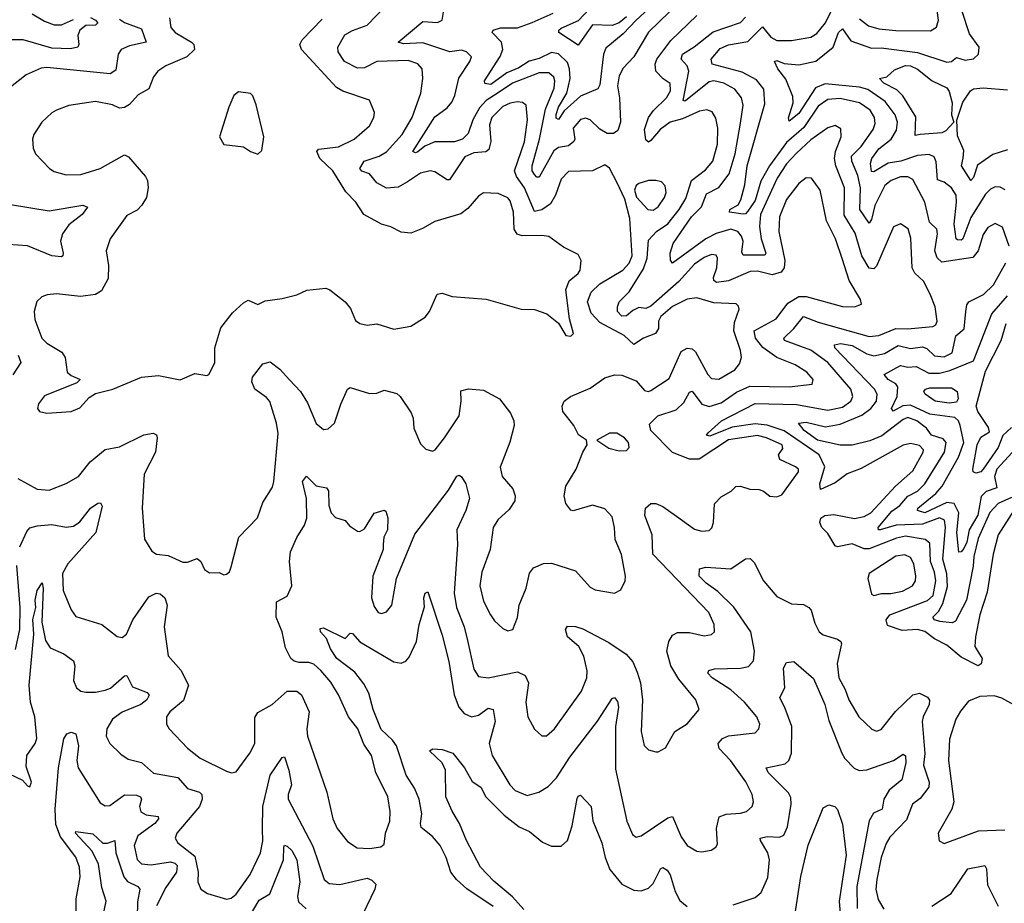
# Model space of a CAD drawing. Extents: x 1268547 to 1425625, y 515768 to 616754.
# Tile 474 of 507: x 1383153 to 1387212, y 595326 to 598968. Entities that reach past the tile are written whole.
import ezdxf

# ---------------------------------------------------------------- set-up
doc = ezdxf.new("R2010")
doc.units = 0

msp = doc.modelspace()

# ---------------------------------------------------------------- linework, layer by layer
at = {"layer": '0CON10XD'}
for points in [[(1385918.5, 599085), (1385745, 598916.1), (1385684.6, 598815), (1385641.5, 598768.5), (1385624.1, 598735.9), (1385617.7, 598695), (1385626.4, 598645), (1385629.7, 598545), (1385618.5, 598511.5), (1385601.2, 598498.8), (1385575, 598498.7), (1385545, 598516.3), (1385505, 598554.3), (1385485, 598561.2), (1385465, 598555.8), (1385435, 598520), (1385441.1, 598475), (1385437.5, 598465), (1385415, 598447.5), (1385375, 598441.3), (1385355, 598426.8), (1385295, 598318.5), (1385285, 598318.2), (1385275, 598329.2), (1385266.2, 598345), (1385266.2, 598365), (1385296.2, 598475), (1385320.8, 598599.2), (1385356.2, 598685), (1385359.8, 598715), (1385355, 598731.1), (1385335, 598748.9), (1385295, 598748.3), (1385185, 598706.6), (1385125, 598665.7), (1385076.7, 598635), (1385048, 598605), (1385020.8, 598555), (1385001.6, 598498.4), (1384979.1, 598475), (1384945, 598464.7), (1384864.7, 598464.7), (1384823, 598447), (1384795, 598423.5), (1384785, 598419.1), (1384774, 598424), (1384865, 598567.7), (1384915.5, 598604.5), (1384935, 598627.5), (1384946.9, 598655), (1384962.8, 598727.2), (1385008.6, 598795), (1385015.3, 598815), (1384995.3, 598835), (1384975, 598841.9), (1384925.7, 598835.7), (1384815, 598872.9), (1384735, 598867.7), (1384713.3, 598875), (1384815, 598960.4), (1384875, 598955.9), (1384894.5, 598965), (1384902.4, 599015)], [(1385655, 598978.9), (1385625, 598954.4), (1385595, 598943.1), (1385515, 598945.8), (1385455, 598863.3), (1385376.2, 598915), (1385375.4, 598925), (1385385, 598932.2), (1385456.2, 598963.8), (1385542.7, 599057.3)], [(1383145, 597076.5), (1383225, 597033.6), (1383275, 597028.9), (1383345, 597056.9), (1383395.8, 597085), (1383444.1, 597145.9), (1383505, 597196.9), (1383565, 597207.3), (1383665, 597256.5), (1383703.8, 597263.8), (1383716.8, 597256.8), (1383720, 597245), (1383712.5, 597185), (1383665.6, 597095), (1383658.1, 596955), (1383667.5, 596827.5), (1383697.7, 596777.7), (1383717.5, 596765), (1383765, 596759.5), (1383825, 596732.5), (1383845, 596732.5), (1383885, 596747.5), (1383899.5, 596735), (1383915, 596702.5), (1383935, 596688), (1383975, 596690), (1383995, 596680), (1384005, 596682.5), (1384017.3, 596692.7), (1384025, 596712.5), (1384055.8, 596835), (1384133.8, 596915), (1384155, 596977.5), (1384195, 597040.8), (1384201.3, 597065), (1384218, 597262), (1384211.6, 597305), (1384184.8, 597394.8), (1384171.1, 597411.1), (1384122.1, 597445), (1384109.3, 597475), (1384112.7, 597495), (1384155, 597548.9), (1384185, 597558.2), (1384225, 597528.1), (1384265, 597483.5), (1384311.2, 597435), (1384339.3, 597389.3), (1384375, 597303.8), (1384405, 597278.8), (1384425, 597282), (1384450.8, 597305), (1384476.4, 597383.6), (1384504.4, 597445.6), (1384515, 597452), (1384595, 597426.9), (1384625, 597428.1), (1384655, 597441.4), (1384707.4, 597427.4), (1384721.9, 597415), (1384767.4, 597347.4), (1384775.6, 597325), (1384777.8, 597285), (1384805, 597220), (1384827.7, 597197.7), (1384855, 597189.2), (1384865.8, 597195), (1384905, 597244.4), (1384964.6, 597335), (1384972.5, 597395), (1384971.3, 597438.7), (1385003.1, 597446.9), (1385065, 597441.5), (1385131.1, 597405), (1385175.9, 597345.9), (1385190.5, 597315), (1385191.5, 597295), (1385173.4, 597226.6), (1385133.6, 597123.6), (1385141.9, 597085), (1385185.6, 597035), (1385195.6, 597005), (1385194.4, 596985), (1385171.1, 596948.9), (1385123.6, 596906.4), (1385104.6, 596875), (1385092.9, 596785), (1385058.8, 596691.2), (1385050.4, 596635), (1385065, 596571.2), (1385094.4, 596515), (1385110.7, 596490.7), (1385145, 596458.8), (1385165, 596448.8), (1385186.2, 596455), (1385205.9, 596504.1), (1385212.5, 596555), (1385241.1, 596625), (1385255, 596686.7), (1385271.2, 596708.8), (1385312.9, 596727.1), (1385345, 596728.6), (1385445, 596695.8), (1385505, 596629.2), (1385525, 596618.1), (1385605, 596604.2), (1385631.7, 596618.3), (1385648.8, 596655), (1385651.2, 596675), (1385633.4, 596763.4), (1385608.5, 596825), (1385605.4, 596875.4), (1385595, 596918.6), (1385565, 596952.2), (1385515, 596967.1), (1385435, 596944), (1385425, 596946.2), (1385405, 596973.3), (1385397.1, 597005), (1385404.4, 597045), (1385447.1, 597115), (1385474, 597186), (1385492.5, 597215), (1385490, 597235), (1385456.7, 597256.7), (1385438.2, 597295), (1385392.4, 597352.4), (1385388.8, 597375), (1385397.3, 597395), (1385424.3, 597415), (1385505, 597449.7), (1385565, 597491.4), (1385605, 597503.9), (1385635, 597502.4), (1385695, 597480), (1385729, 597439), (1385745, 597434.8), (1385755, 597439), (1385831.1, 597488.9), (1385880.3, 597599.7), (1385905, 597614.7), (1385925, 597610.8), (1385938.8, 597598.8), (1385989.6, 597505), (1386005, 597489.1), (1386035, 597486.8), (1386101.2, 597525), (1386120.4, 597549.6), (1386129.3, 597575), (1386124.7, 597605), (1386097, 597685), (1386099.7, 597720.3), (1386118.6, 597775), (1386116.9, 597786.9), (1386106.5, 597796.5), (1386015, 597800.3), (1385945, 597821.3), (1385905, 597816.5), (1385845, 597786.2), (1385796.4, 597745), (1385786.7, 597725), (1385787.2, 597695), (1385774.7, 597675), (1385724.3, 597655.7), (1385685, 597629.1), (1385645.6, 597665.6), (1385545, 597719.4), (1385508.6, 597758.6), (1385493.8, 597805), (1385508.4, 597845), (1385545, 597878.9), (1385640, 597935), (1385665, 597964.6), (1385678.5, 597995), (1385668.9, 598148.9), (1385647.4, 598227.4), (1385616.5, 598295), (1385585, 598355.7), (1385565, 598370), (1385515, 598344.2), (1385415, 598341.9), (1385385, 598310.8), (1385361.7, 598245), (1385340.7, 598209.3), (1385305, 598183.4), (1385275, 598177.1), (1385234.1, 598274.1), (1385200.8, 598320.8), (1385192.5, 598345), (1385234.7, 598464.7), (1385247.2, 598555), (1385241.1, 598615), (1385226.5, 598626.5), (1385205, 598629.1), (1385175, 598623.7), (1385145, 598609.5), (1385099.4, 598565), (1385090.2, 598535), (1385094.8, 598465), (1385087.5, 598432.5), (1385075, 598422.9), (1385025, 598418.4), (1384988, 598402), (1384925, 598307.3), (1384915, 598307.3), (1384865, 598341.1), (1384845, 598345.4), (1384805, 598334.6), (1384751.2, 598298.8), (1384713.2, 598276.8), (1384665, 598273.8), (1384625.6, 598295.6), (1384595, 598332.7), (1384563.6, 598343.6), (1384555.4, 598355), (1384573.3, 598385), (1384635, 598404.8), (1384665, 598422.8), (1384730, 598495), (1384771.2, 598565), (1384806.4, 598665), (1384815.5, 598725), (1384812.2, 598765), (1384795, 598785.4), (1384755, 598799.4), (1384625.2, 598794.8), (1384575, 598769.2), (1384545, 598768.4), (1384492.7, 598795), (1384466.5, 598835), (1384463.9, 598855), (1384492.9, 598905), (1384525, 598923.6), (1384585, 598944.4), (1384662.5, 599025)], [(1385765, 599030.2), (1385695, 598965.6), (1385640.4, 598909.6), (1385569.4, 598850.6), (1385559.6, 598825), (1385545, 598698.8), (1385536.8, 598683.2), (1385465, 598652.1), (1385398, 598592), (1385375, 598556.8), (1385365, 598561.4), (1385365, 598576.9), (1385375, 598606.5), (1385408.2, 598665), (1385422.5, 598725), (1385420, 598765), (1385410.9, 598790.9), (1385375, 598827.1), (1385345, 598831.9), (1385295, 598807.7), (1385252.8, 598797.2), (1385210.3, 598769.7), (1385160.9, 598749.1), (1385095, 598701.2), (1385070, 598705), (1385068.9, 598715), (1385134.4, 598815.6), (1385145.2, 598845), (1385138.9, 598875), (1385100.6, 598915), (1385104.4, 598925), (1385135, 598933.6), (1385205, 598933.9), (1385266.2, 598956.2), (1385351.8, 598995)], [(1386615, 598970.7), (1386652.3, 598942.3), (1386695, 598929.8), (1386765, 598923), (1386908.4, 598921.6), (1386933, 598937), (1386940.9, 598965), (1386930.2, 599045)], [(1383445, 598976.5), (1383465, 598966), (1383475.5, 598955), (1383465.8, 598945), (1383425, 598944.1), (1383400.7, 598925), (1383392.8, 598902.8), (1383397.1, 598865), (1383392.9, 598855), (1383362.7, 598847.3), (1383285, 598850.8), (1383167.5, 598885), (1383103.8, 598885)], [(1383205, 598991.9), (1383255, 598962), (1383295, 598946.5), (1383325, 598946.9), (1383375, 598967.8)], [(1383770.7, 598975), (1383775.6, 598935), (1383794.3, 598915), (1383860.6, 598875), (1383870.6, 598865), (1383873.1, 598845), (1383842.5, 598815), (1383755, 598776.8), (1383722.2, 598755), (1383705, 598732), (1383685, 598682.9), (1383641.7, 598658.3), (1383605, 598618), (1383585, 598606.2), (1383565, 598603.3), (1383535, 598616.2), (1383465, 598630), (1383355, 598613.8), (1383304, 598595), (1383285, 598584.4), (1383244.7, 598545.3), (1383211.4, 598495), (1383205.6, 598475), (1383207.9, 598437.9), (1383218.6, 598415), (1383275.8, 598355), (1383295, 598342.5), (1383345, 598328.9), (1383405, 598330), (1383485, 598354.6), (1383585, 598410.8), (1383602.1, 598402.1), (1383671.5, 598321.5), (1383680.5, 598305), (1383682.9, 598275), (1383675.3, 598234.7), (1383656.9, 598203.1), (1383636.7, 598183.3), (1383595, 598161.2), (1383526.2, 598065), (1383510, 598015), (1383518.5, 597955), (1383518.3, 597901.7), (1383490.3, 597849.7), (1383465, 597835.6), (1383403, 597827), (1383305, 597837.8), (1383265.6, 597834.4), (1383244.5, 597825.5), (1383223.4, 597806.6), (1383211.9, 597765), (1383215, 597732.5), (1383243.6, 597655), (1383264.1, 597634.1), (1383327.3, 597597.3), (1383340, 597575), (1383349.2, 597515), (1383365, 597500.8), (1383402.5, 597485), (1383389.1, 597470.9), (1383255, 597417.8), (1383230, 597385), (1383226.2, 597365), (1383235, 597353.3), (1383265, 597346.2)], [(1383365, 596536.2), (1383385, 596507.8), (1383491.2, 596475), (1383555, 596425.8), (1383575, 596421.4), (1383592.9, 596435), (1383619.2, 596495), (1383685, 596589.1), (1383715, 596604.6), (1383731.5, 596601.5), (1383751.5, 596585), (1383761.5, 596555), (1383748.5, 596465), (1383765.5, 596345.5), (1383817.1, 596287.1), (1383848.9, 596225), (1383827.6, 596162.4), (1383771.9, 596115), (1383758.6, 596095), (1383757.5, 596065), (1383768.8, 596045), (1383845.4, 595965.4), (1383897.1, 595925), (1384005, 595870.6), (1384026.4, 595863.6), (1384045, 595868.8), (1384101.8, 595945), (1384122.7, 595985), (1384121.7, 596091.7), (1384135, 596112.2), (1384194.2, 596145), (1384255, 596201.2), (1384295, 596200.6), (1384315, 596185.8), (1384346.2, 596115), (1384337.3, 596045), (1384340, 596015), (1384418.8, 595785), (1384444.5, 595675), (1384461.5, 595635), (1384505, 595581.4), (1384543.8, 595555), (1384595, 595551.9), (1384641.2, 595558.8), (1384655, 595570), (1384661.4, 595615), (1384679.5, 595665), (1384680.5, 595705), (1384670.9, 595765), (1384620.8, 595865), (1384603.1, 595935), (1384572.4, 595982.4), (1384546.5, 596045), (1384508.5, 596095), (1384467.1, 596185), (1384435, 596237.1), (1384395, 596285.8), (1384365, 596312), (1384345, 596319.2), (1384305, 596318.8), (1384285, 596323.8), (1384271.2, 596335), (1384248.7, 596378.7), (1384234.6, 596445), (1384210.4, 596505), (1384211.1, 596568.9), (1384255, 596591.8), (1384274.8, 596635), (1384265.2, 596735), (1384268.9, 596775), (1384295, 596834.3), (1384327.7, 596885), (1384337, 596913), (1384335.4, 596995), (1384318.7, 597065), (1384335, 597086.9), (1384375, 597047.3), (1384418.5, 597038.5), (1384425.5, 597025.5), (1384427.5, 596965), (1384436.5, 596935), (1384455, 596916.7), (1384495, 596903.8), (1384512.1, 596882.1), (1384545, 596860), (1384555, 596858), (1384575, 596869.2), (1384615, 596933.8), (1384655, 596946.2), (1384662.3, 596942.3), (1384671.1, 596915), (1384668.9, 596865), (1384654.6, 596835), (1384651.8, 596805), (1384650.9, 596785), (1384609.1, 596675), (1384603.8, 596585), (1384615, 596548.8), (1384631.2, 596525), (1384645, 596520.8), (1384665, 596528), (1384686.7, 596555), (1384706.2, 596665), (1384781.9, 596848.1), (1384920.5, 597029.5), (1384955, 597086.2), (1384965, 597090), (1384975, 597083.3), (1384992, 597055), (1385006.9, 596995), (1384992.8, 596945), (1384954.7, 596865), (1384957.6, 596805), (1384944, 596605), (1384953.4, 596545), (1384984.8, 596465), (1384998.7, 596408.7), (1385025, 596291.2), (1385045, 596260.6), (1385085, 596256.2), (1385205, 596280), (1385237.5, 596265), (1385250, 596235), (1385239.4, 596155), (1385247.5, 596095), (1385275, 596043.3), (1385305, 596017.1), (1385325, 596017.1), (1385357.5, 596045), (1385469.4, 596200.6), (1385491.6, 596255), (1385492.1, 596285), (1385479.2, 596345), (1385457.8, 596385), (1385410.8, 596425), (1385402.7, 596455), (1385411.7, 596468.3), (1385445, 596467.3), (1385475, 596457.5), (1385581.5, 596401.5), (1385653.7, 596353.7), (1385680.8, 596320.8), (1385699.3, 596279.3), (1385712.5, 596235), (1385720.4, 596165), (1385715.5, 596035), (1385727, 595977), (1385745, 595958.8), (1385775, 595950), (1385785, 595950), (1385815, 595967.5), (1385853.8, 596035), (1385905, 596066), (1385953.8, 596125), (1385940, 596165), (1385870.2, 596250.2), (1385836.9, 596305), (1385821.1, 596365), (1385828.7, 596405), (1385845, 596431.5), (1385865, 596442.9), (1385915, 596442.1), (1385975, 596428.1), (1386005, 596434.2), (1386017.5, 596445), (1386016.5, 596475), (1385993.5, 596525), (1385763.6, 596765), (1385760.5, 596845), (1385730.9, 596925), (1385733.3, 596955), (1385755, 596973.5), (1385775, 596974.6), (1385805, 596961.5), (1385861.2, 596921.2), (1385935, 596867.9), (1385965, 596859.5), (1385995, 596863.1), (1386006.2, 596873.8), (1386013.3, 596895), (1386017.9, 596972.1), (1386045, 597001.2), (1386085.8, 597024.2), (1386105, 597043.8), (1386124.2, 597045.8), (1386163.6, 597033.6), (1386201.1, 597031.1), (1386220, 597025), (1386245, 597004.2), (1386275, 597001.4), (1386295, 597010), (1386363.8, 597105), (1386363.5, 597115), (1386351.1, 597125), (1386287.5, 597155), (1386282, 597175), (1386299.2, 597200.8), (1386296.9, 597215), (1386231.5, 597245), (1386195, 597254.5), (1386075, 597236), (1385953.8, 597156.2), (1385915, 597156.2), (1385844.5, 597184.5), (1385755, 597274.3), (1385749.3, 597300.7), (1385784.2, 597335), (1385859.8, 597360.2), (1385890.6, 597390.6), (1385915, 597432.2), (1385925, 597437.5), (1385965, 597383.5), (1385995, 597373.5), (1386045, 597389.3), (1386107.8, 597432.2), (1386162.7, 597457.3), (1386324.7, 597455.3), (1386420, 597465), (1386424.4, 597485), (1386398.1, 597515), (1386350.6, 597545), (1386275, 597575.2), (1386217.2, 597617.2), (1386186.1, 597655), (1386180.8, 597685), (1386272.3, 597735), (1386320.2, 597799.8), (1386365, 597827.2), (1386395, 597827.2), (1386545, 597786.2), (1386595, 597783.8), (1386623.8, 597795), (1386620, 597815), (1386573, 597893), (1386545, 597980), (1386515.8, 598065), (1386479.1, 598139.1), (1386453.8, 598265), (1386417.1, 598315), (1386395, 598316.5), (1386365, 598292.5), (1386315, 598226.5), (1386284.8, 598155.2), (1386282.8, 598095), (1386307.2, 597975), (1386304.6, 597945.4), (1386292.7, 597927.3), (1386255, 597916.9), (1386195, 597930.9), (1386165, 597930.4), (1386075, 597891.1), (1386025.2, 597885.2), (1386015, 597892.5), (1386013.5, 597905), (1386026.5, 597945), (1386030.4, 597985), (1386025, 597997.5), (1386005, 598000.6), (1385975, 597988), (1385935, 597960.2), (1385870.8, 597889.2), (1385755, 597786.5), (1385735, 597777.6), (1385705, 597781.2), (1385681.4, 597768.6), (1385655, 597747.3), (1385635.3, 597745.3), (1385617.9, 597765), (1385617.9, 597785), (1385624.6, 597805), (1385665, 597846.7), (1385725, 597940.7), (1385740, 597985), (1385745, 598059.4), (1385778.5, 598095), (1385825, 598126.2), (1385871.6, 598185), (1385899.3, 598230.7), (1385923, 598305), (1385981, 598349), (1386010.8, 598385), (1386030.2, 598455), (1386031.2, 598521.2), (1386022.4, 598562.4), (1386008.3, 598588.3), (1385986.1, 598596.1), (1385955, 598590.5), (1385885, 598559), (1385835.1, 598544.9), (1385792.9, 598515), (1385755, 598469.5), (1385745, 598463.3), (1385735, 598472.9), (1385729.2, 598515), (1385745.9, 598565), (1385766.1, 598593.9), (1385819.4, 598645), (1385835.5, 598675), (1385834.2, 598704.2), (1385805.8, 598724.2), (1385775.9, 598755.9), (1385772.5, 598785), (1385780, 598805), (1385837.5, 598882.5), (1385944.8, 598985.2)], [(1387275, 596982.2), (1387186.5, 596845), (1387165.8, 596765.8), (1387141, 596609), (1387111.9, 596515), (1387093.6, 596425), (1387090.5, 596385), (1387120.8, 596335), (1387117, 596313), (1387105, 596305.4), (1387035, 596341), (1386975, 596390.3), (1386925, 596416.1), (1386885, 596446.4), (1386855, 596455.1), (1386790.9, 596450.9), (1386731, 596471), (1386725.3, 596495), (1386740.4, 596515), (1386895, 596574.1), (1386918.5, 596595), (1386930, 596655), (1386925, 596690.5), (1386908.2, 596735), (1386905, 596811.1), (1386886.2, 596826.2), (1386805, 596839.3), (1386768.4, 596831.6), (1386655, 596787), (1386635, 596787.7), (1386585, 596807.2), (1386525, 596795.4), (1386515, 596800), (1386485, 596850), (1386459.4, 596875), (1386451.9, 596895), (1386456.4, 596913.6), (1386472, 596925), (1386509.2, 596929.2), (1386595, 596911.8), (1386635, 596920.2), (1386661.8, 596935), (1386764.2, 597045.8), (1386835, 597108.5), (1386878.2, 597185), (1386878.8, 597195), (1386862.4, 597212.4), (1386825, 597220.8), (1386795, 597214.1), (1386621.5, 597118.5), (1386565, 597096.5), (1386515, 597059.3), (1386455, 597032), (1386452.2, 597055), (1386472.3, 597125), (1386449.6, 597175), (1386305, 597273.7), (1386235, 597297.1), (1386185, 597302.4), (1386091, 597289), (1385998.7, 597251.3), (1385984.2, 597255), (1385991.4, 597265), (1386046.5, 597315), (1386184.5, 597385.5), (1386355, 597381.3), (1386485, 597359.2), (1386545, 597371.2), (1386579.4, 597395), (1386588.1, 597415), (1386578.9, 597445), (1386485, 597554.3), (1386415, 597606), (1386305.5, 597645), (1386303.1, 597655), (1386345, 597694.7), (1386385, 597744.7), (1386445, 597720.7), (1386655, 597662.7), (1386695, 597665.7), (1386765, 597694.5), (1386813.1, 597693.1), (1386917.3, 597702.7), (1386929.8, 597710.2), (1386935.6, 597725), (1386926.6, 597785), (1386907, 597837), (1386879.6, 597889.6), (1386843.5, 597923.5), (1386832.8, 597945), (1386827.4, 598067.4), (1386815.3, 598105.3), (1386785, 598125.8), (1386755, 598114.2), (1386685, 597951.5), (1386675, 597940.4), (1386655, 597944), (1386625, 597994.5), (1386597.9, 598087.9), (1386552.4, 598162.4), (1386554, 598275), (1386517.8, 598365), (1386512.2, 598395), (1386516.2, 598423.8), (1386540.4, 598485), (1386537.8, 598517.8), (1386515, 598531.1), (1386485, 598521.8), (1386415, 598472.6), (1386355, 598417.6), (1386315, 598373.6), (1386275.2, 598315), (1386207.2, 598165), (1386203.1, 598115), (1386210.1, 598065), (1386229, 598005), (1386225, 597997.3), (1386135, 597997.5), (1386130.3, 598010.3), (1386135.2, 598055), (1386129, 598075), (1386113.3, 598095), (1386085, 598104.1), (1386025, 598086.8), (1385981.7, 598065), (1385844.8, 597964.8), (1385836.6, 597976.6), (1385835.2, 598005), (1385846.8, 598045), (1385922.7, 598155), (1385963.5, 598196.5), (1385985, 598250), (1386035, 598275.9), (1386078.2, 598331.8), (1386103, 598415), (1386125, 598541.2), (1386135.3, 598615), (1386129.4, 598645), (1386101.2, 598681.2), (1386055.9, 598705.9), (1386015, 598715.6), (1385995, 598711.6), (1385905, 598639.1), (1385895, 598632.5), (1385888, 598635), (1385911.7, 598755), (1385905, 598777.9), (1385880, 598805), (1385886.2, 598825), (1385934.3, 598855.7), (1386011.8, 598918.2), (1386125, 598956), (1386145, 598978.2)], [(1387232.5, 598035), (1387205, 598113.1), (1387175, 598128.2), (1387145, 598111.8), (1387125, 598082.9), (1387103.9, 598015), (1387082.2, 597987.8), (1386955, 597968.9), (1386935, 597986.3), (1386925.7, 598015), (1386936.7, 598085), (1386934.6, 598104.6), (1386903.3, 598133.3), (1386884, 598215), (1386835, 598309.1), (1386815, 598320), (1386785, 598319.5), (1386745.5, 598304.5), (1386719.7, 598285), (1386678.6, 598201.4), (1386665, 598144.2), (1386655, 598128.9), (1386617.3, 598185), (1386619.6, 598275), (1386609, 598325), (1386583.2, 598385), (1386582.7, 598405), (1386621.7, 598445), (1386671.4, 598515), (1386680.1, 598539.9), (1386677.8, 598565), (1386658.8, 598595), (1386615, 598625.6), (1386535, 598643.1), (1386485, 598638.8), (1386445, 598611.2), (1386386.1, 598523.9), (1386315, 598462.1), (1386243.8, 598365), (1386208.1, 598301.9), (1386185, 598222.2), (1386155, 598177.9), (1386145, 598167.6), (1386135, 598166.9), (1386080, 598175), (1386080.8, 598185), (1386114.8, 598205.2), (1386125.8, 598225), (1386142.8, 598287.2), (1386152.6, 598365), (1386225, 598621.2), (1386221, 598681), (1386190.3, 598720.3), (1386131.7, 598751.7), (1386007.7, 598785), (1386003.7, 598805), (1386041.1, 598848.9), (1386075, 598864.1), (1386155, 598878.4), (1386215, 598938), (1386249.4, 598895), (1386275, 598881.6), (1386335, 598881.9), (1386415, 598895.3), (1386438.8, 598911.2), (1386475, 598954.6), (1386499.6, 599005)], [(1387216.3, 598266.3), (1387195, 598277.3), (1387175, 598278.8), (1387155, 598269.6), (1387135, 598248.5), (1387075, 598152.9), (1387040.8, 598065), (1387035, 598058.8), (1387020, 598060), (1387014.1, 598065), (1387006, 598125), (1387015.7, 598215), (1387013.5, 598245), (1386995, 598274.7), (1386965, 598297.8), (1386937.1, 598307.1), (1386931.2, 598381.2), (1386923, 598403), (1386902.6, 598412.6), (1386855, 598407.5), (1386785.3, 598384.7), (1386734, 598376), (1386675, 598340.6), (1386665, 598342.5), (1386660.2, 598375), (1386665.6, 598395), (1386694.7, 598435.3), (1386745.3, 598475), (1386767.5, 598512.5), (1386771.3, 598545), (1386762.6, 598575), (1386720.8, 598630.8), (1386650.2, 598680.2), (1386615, 598689.7), (1386473.1, 598703.1), (1386433.8, 598686.2), (1386365, 598580.9), (1386325, 598550), (1386323, 598563), (1386341.8, 598625), (1386340.5, 598650.5), (1386312, 598722), (1386279.2, 598765), (1386264.4, 598795.6), (1386275, 598800), (1386305, 598787.7), (1386365, 598781.6), (1386435, 598796.2), (1386506.1, 598855), (1386528.9, 598915), (1386545, 598929.6), (1386579.9, 598879.9), (1386665, 598850.2), (1386705, 598851.6), (1386855, 598832), (1386975, 598793.2), (1386994.2, 598795.8), (1387015, 598811.9), (1387050.9, 598800.9), (1387085, 598805.8), (1387106.2, 598825), (1387108, 598855), (1387068.9, 598908.9), (1387036.8, 599005)], [(1383565, 598969.7), (1383585, 598955.7), (1383655, 598929.5), (1383674.3, 598875), (1383605, 598859.7), (1383571.1, 598845), (1383558.2, 598825), (1383549.7, 598760.3), (1383525.7, 598744.3), (1383265, 598771.1), (1383241.9, 598768.1), (1383179.2, 598740.8), (1383061.7, 598648.3)], [(1383265, 597346.2), (1383365, 597352.9), (1383401.3, 597368.7), (1383439.1, 597410.9), (1383465, 597427.5), (1383537.5, 597445), (1383655.3, 597494.7), (1383725, 597501.2), (1383815, 597484.2), (1383875, 597510), (1383925, 597501.2), (1383932.5, 597505), (1383956.8, 597553.2), (1383957.1, 597615), (1383982.5, 597697.5), (1384030.6, 597759.4), (1384075, 597801.2), (1384095, 597811.2), (1384135, 597793.8), (1384165, 597809.2), (1384235, 597818.1), (1384296.1, 597833.9), (1384336.4, 597853.6), (1384415, 597861.5), (1384432, 597855), (1384495.3, 597805.3), (1384516.9, 597776.9), (1384537.7, 597727.7), (1384555.8, 597715.8), (1384585, 597709.2), (1384625, 597714.2), (1384695, 597691.9), (1384765, 597704.3), (1384825, 597741.2), (1384842.5, 597765), (1384873.9, 597836.1), (1384895, 597840), (1384936.4, 597826.4), (1385075.9, 597815.9), (1385220, 597775), (1385275, 597774), (1385325.9, 597755.9), (1385375, 597717.5), (1385405, 597666.7), (1385425, 597663.3), (1385435.9, 597674.1), (1385419.4, 597735), (1385404.4, 597855), (1385418.3, 597891.7), (1385455, 597921.4), (1385463.1, 597935), (1385467.5, 597975), (1385455, 598000), (1385395, 598030.8), (1385333.8, 598073.8), (1385305, 598078.8), (1385225, 598077.2), (1385203.7, 598083.7), (1385191, 598105), (1385188.4, 598175), (1385175, 598221.4), (1385165, 598233.3), (1385125, 598251.1), (1385065, 598254.3), (1385045, 598240.8), (1385000.3, 598189.7), (1384972, 598168), (1384865, 598135.7), (1384813.4, 598106.6), (1384765, 598088.6), (1384725, 598091.4), (1384683.6, 598113.6), (1384644.6, 598124.6), (1384571.1, 598165), (1384538.9, 598215), (1384497.8, 598257.8), (1384443.4, 598345), (1384390, 598395), (1384378.6, 598425), (1384385, 598434), (1384466.7, 598443.3), (1384532.2, 598475), (1384595, 598530), (1384612.9, 598565), (1384615.7, 598585), (1384595, 598636), (1384485, 598673.7), (1384458.4, 598688.4), (1384314.6, 598845), (1384307.7, 598865), (1384317.5, 598885), (1384400.3, 598969.7)], [(1386845, 598490), (1386847.8, 598567.8), (1386793.9, 598653.9), (1386769.2, 598679.2), (1386715, 598706.4), (1386698, 598725), (1386728, 598732), (1386759.4, 598760.6), (1386805, 598778.4), (1386825, 598777.8), (1386855, 598763.3), (1386915, 598715.3), (1386975, 598686.9), (1386985, 598671.4), (1386997.5, 598625), (1386994.8, 598575), (1387003.8, 598545), (1386970.8, 598509.2), (1386955, 598501.6), (1386865, 598494.7), (1386845, 598490)], [(1387225, 598431.8), (1387165, 598411.6), (1387101.5, 598368.5), (1387085, 598317.1), (1387075, 598304.4), (1387035.3, 598365), (1387043.2, 598396.8), (1387045, 598428), (1387018.7, 598488.7), (1387016.2, 598553.8), (1387041.8, 598628.2), (1387073.3, 598675), (1387085, 598683.2), (1387125, 598687.5), (1387225, 598677.9)], [(1384135, 598414), (1384151.7, 598428.3), (1384160, 598485), (1384127.4, 598617.4), (1384114.2, 598654.2), (1384105, 598663.8), (1384055, 598670), (1384036.2, 598655), (1384015, 598607.5), (1383976.7, 598485), (1383995, 598453.3), (1384075, 598443.3), (1384104.1, 598424.1), (1384135, 598414)], [(1385765, 598183.1), (1385785, 598197.1), (1385811.8, 598235), (1385818.2, 598255), (1385813.5, 598283.5), (1385798.9, 598298.9), (1385775.3, 598305.3), (1385745, 598304.6), (1385705, 598292.1), (1385694.6, 598285), (1385688, 598265), (1385695.7, 598235.7), (1385742.9, 598185), (1385765, 598183.1)], [(1383115, 598206.2), (1383275, 598180.5), (1383413, 598203), (1383432, 598195), (1383410.4, 598165), (1383355, 598122.7), (1383328.8, 598085), (1383321.2, 598055), (1383331.5, 598005), (1383331.4, 597995), (1383325, 597990.5), (1383285, 597994.7), (1383185, 598035.7), (1383105, 598041.6)], [(1387241.9, 596998.1), (1387186.4, 596973.6), (1387152.9, 596937.1), (1387105, 596830), (1387086.1, 596755), (1387084.3, 596715), (1387056.4, 596575), (1387011.2, 596488.8), (1386997.9, 596482.1), (1386947, 596487), (1386924.4, 596495), (1386917.8, 596505), (1386940.7, 596529.3), (1386958.8, 596561.2), (1386978.3, 596631.7), (1386976, 596684), (1386959.4, 596745), (1386969.8, 596875), (1386965.2, 596905.2), (1386945, 596914.8), (1386875, 596889.4), (1386765.8, 596884.2), (1386700, 596865), (1386694, 596865), (1386692.1, 596875), (1386748.2, 596941.8), (1386781.1, 596965), (1386815, 597003.6), (1386854.7, 597025), (1386884.8, 597055), (1386965.2, 597185), (1386973.3, 597225), (1386959.9, 597239.9), (1386912.1, 597255), (1386891.1, 597285), (1386851.9, 597315), (1386815, 597328.5), (1386795, 597319.5), (1386707.8, 597252.2), (1386658.4, 597231.6), (1386585.4, 597214.6), (1386535, 597214), (1386441.8, 597235), (1386386.6, 597275), (1386363.3, 597305), (1386395, 597309), (1386475, 597290.2), (1386535, 597300.5), (1386625, 597337.5), (1386662.2, 597365), (1386685.2, 597395), (1386688, 597425), (1386676.8, 597445), (1386514, 597615), (1386512, 597628), (1386536.6, 597633.4), (1386585.1, 597625.1), (1386645, 597590), (1386675, 597583.1), (1386718, 597592), (1386775, 597625.6), (1386825, 597612.9), (1386875, 597620), (1386893.1, 597613.1), (1386925, 597581.9), (1386965, 597577.8), (1386998, 597595), (1387012.8, 597665), (1387046.9, 597693.1), (1387054.3, 597765.7), (1387057.6, 597792.4), (1387066.2, 597805), (1387126.7, 597835), (1387168.1, 597875), (1387219.2, 597965)], [(1387245, 597183.8), (1387182.1, 597115), (1387172.5, 597085), (1387181.4, 597038.6), (1387137, 597023), (1387117.2, 597002.8), (1387103.8, 596926.2), (1387067.8, 596865), (1387057.3, 596815), (1387045, 596788), (1387035, 596774.3), (1387025, 596774), (1387016.2, 596855), (1387024.3, 596935), (1387005, 596974), (1386975, 596977.8), (1386885, 596934.9), (1386853.8, 596945), (1386856.2, 596955), (1386930.4, 597015), (1386956, 597045), (1387022.8, 597165), (1387044.8, 597225), (1387029.7, 597295), (1387023.1, 597315), (1387008.5, 597328.5), (1386905, 597341.7), (1386825, 597379.6), (1386794.1, 597375.9), (1386754.4, 597355), (1386746.9, 597365), (1386770.2, 597415), (1386773.3, 597455), (1386765, 597467.6), (1386732.9, 597485), (1386716.9, 597505), (1386785, 597543), (1386815, 597536.3), (1386848.5, 597538.5), (1386901.1, 597511.1), (1386945, 597511.5), (1386987.9, 597522.1), (1387085, 597562.1), (1387160.7, 597755), (1387225, 597829.7)], [(1387242.6, 597287.4), (1387205.8, 597254.2), (1387186.5, 597205), (1387125, 597115.4), (1387115, 597104.2), (1387095, 597098.8), (1387083.8, 597103.8), (1387082.5, 597115), (1387099.9, 597215), (1387115, 597247.1), (1387150.9, 597269.1), (1387147.2, 597287.2), (1387102.6, 597352.6), (1387096.4, 597375), (1387135, 597518.9), (1387200, 597645), (1387220, 597715)], [(1383146.9, 597585), (1383158.2, 597555), (1383125.2, 597504.8)], [(1386985, 597387), (1386927.8, 597395), (1386885.4, 597425), (1386880.4, 597435), (1386887.8, 597445), (1386905, 597450.2), (1386995, 597451.2), (1387017.5, 597435), (1387021.9, 597405), (1387015, 597391.6), (1386985, 597387)], [(1385625, 597191.2), (1385655, 597192.7), (1385665.8, 597205), (1385663.3, 597225), (1385646.1, 597245), (1385615, 597263.5), (1385585, 597263.8), (1385532.5, 597235), (1385581.4, 597201.4), (1385625, 597191.2)], [(1383152.8, 596795), (1383182, 596858), (1383195, 596873.3), (1383225, 596882.5), (1383285, 596887.3), (1383345, 596875.9), (1383375, 596880.6), (1383401.2, 596898.8), (1383444.8, 596955.2), (1383475, 596975.4), (1383486.7, 596976.7), (1383492.8, 596962.8), (1383466.4, 596855), (1383351.9, 596725), (1383329.8, 596685), (1383331.9, 596615), (1383365, 596536.2)], [(1385105, 595312.7), (1384995.8, 595385.7), (1384953.9, 595423.9), (1384930.7, 595455), (1384911.8, 595515), (1384886.4, 595565), (1384855, 595601.8), (1384808.8, 595638.8), (1384804.7, 595655), (1384810.8, 595695), (1384800.5, 595755), (1384780.4, 595800.4), (1384746.1, 595855), (1384706, 595975), (1384689.3, 595999.3), (1384642.9, 596042.9), (1384610.5, 596125), (1384591.8, 596191.8), (1384571.3, 596231.3), (1384535, 596278.2), (1384460.9, 596335), (1384434.6, 596375), (1384417.5, 596417.5), (1384392.7, 596445), (1384391.4, 596458.6), (1384405, 596462.2), (1384495, 596417.1), (1384515, 596440), (1384525, 596438.8), (1384555, 596404.3), (1384695, 596322.1), (1384725, 596315.5), (1384745, 596324.5), (1384759.3, 596340.7), (1384788.9, 596405), (1384800, 596475), (1384822.4, 596547.6), (1384818.5, 596585), (1384825, 596603.8), (1384835, 596610), (1384895, 596431.2), (1384922.6, 596322.6), (1384944.8, 596185), (1384962.8, 596135), (1384985, 596108.8), (1385015, 596094.2), (1385045, 596102.3), (1385085, 596130.7), (1385104.4, 596125), (1385113.3, 596075), (1385088.4, 595985), (1385100.3, 595935), (1385174.1, 595815), (1385195, 595791.8), (1385245, 595771.1), (1385293.3, 595785), (1385331.8, 595808.2), (1385366, 595844), (1385421, 595929), (1385535, 596077.5), (1385595, 596170), (1385605, 596174.3), (1385617.8, 596157.8), (1385621.4, 596135), (1385609.3, 596055), (1385609.3, 595879.3), (1385655.5, 595665.5), (1385679.7, 595609.7), (1385695, 595599.2), (1385715, 595604.3), (1385825, 595678.2), (1385845, 595684.4), (1385880.1, 595600.1), (1385905, 595564.4), (1385945, 595541.9), (1385965, 595538.6), (1386004.2, 595545.8), (1386022.7, 595557.3), (1386029.4, 595570.6), (1386026, 595635), (1386037.3, 595682.7), (1386065, 595693.9), (1386125, 595697.7), (1386150, 595705), (1386172.9, 595725), (1386178.5, 595745), (1386172.1, 595775), (1386147, 595827), (1386085, 595913.8), (1386037.3, 595965), (1386032.1, 595985), (1386050.9, 596005), (1386075, 596016.3), (1386185, 596029.2), (1386200, 596045), (1386204.4, 596065), (1386192.2, 596095), (1386141.2, 596155), (1386085.5, 596205.5), (1386007.5, 596255), (1385989.5, 596275), (1385993.7, 596286.3), (1386017.6, 596292.4), (1386124.7, 596295.3), (1386157.1, 596302.9), (1386178.7, 596325), (1386182.1, 596365), (1386166.7, 596445), (1386097.1, 596547.1), (1386031.8, 596611.8), (1385983.2, 596645), (1385954.7, 596675), (1385955.8, 596704.2), (1385981.3, 596711.3), (1386084.7, 596705.3), (1386145, 596745.6), (1386165, 596746.7), (1386180.5, 596730.5), (1386219.2, 596655), (1386275, 596590.4), (1386335, 596560.8), (1386385, 596557.5), (1386406.7, 596545), (1386415.4, 596535), (1386431.3, 596481.3), (1386449.4, 596445), (1386465, 596432.5), (1386524, 596415), (1386538.6, 596405), (1386541.1, 596395), (1386523.4, 596315), (1386530.5, 596255), (1386556.8, 596206.8), (1386571.2, 596165), (1386612.5, 596095), (1386666, 596044), (1386685, 596036.2), (1386705, 596042.7), (1386763.9, 596116.1), (1386835, 596186), (1386862.3, 596192.3), (1386895.9, 596175.9), (1386903.9, 596163.9), (1386902.8, 596145), (1386877.2, 596095), (1386874.2, 596075.8), (1386884.2, 595944.2), (1386879.8, 595895), (1386902.2, 595825), (1386901, 595805), (1386865, 595758.6), (1386833.8, 595735), (1386809.5, 595670.5), (1386740.7, 595599.3), (1386725, 595573.1), (1386704.5, 595515.5), (1386686.1, 595425), (1386683, 595385), (1386692, 595342), (1386715, 595302.7)], [(1386675, 596594.2), (1386706.6, 596603.4), (1386745, 596603.4), (1386793.2, 596613.2), (1386833.3, 596635), (1386845.6, 596655), (1386848.1, 596675), (1386840, 596725), (1386825, 596751.5), (1386802.7, 596762.7), (1386765, 596756.8), (1386655.8, 596685), (1386649.2, 596665), (1386665, 596600), (1386675, 596594.2)], [(1383135, 596371.9), (1383153.6, 596455), (1383154.8, 596544.8), (1383141.4, 596718.6)], [(1383109.4, 595859.4), (1383164.4, 595834.4), (1383185, 595810), (1383195, 595806.7), (1383201.2, 595825), (1383180, 595890), (1383182.5, 595935), (1383217.3, 595985), (1383223.8, 596005), (1383215.3, 596095.2), (1383197, 596155), (1383192, 596225), (1383211.5, 596435), (1383206.5, 596496.5), (1383220, 596545), (1383216.8, 596575), (1383224.7, 596614.8), (1383245, 596646.7), (1383250, 596625), (1383243.5, 596485), (1383259.4, 596409.4), (1383278.8, 596378.8), (1383334.4, 596355), (1383374.5, 596325), (1383380.4, 596305), (1383374.5, 596245), (1383386.9, 596215), (1383405, 596200.9), (1383426, 596196), (1383466, 596196), (1383505, 596204.1), (1383527.2, 596212.8), (1383585, 596264.3), (1383595, 596265.7), (1383618.5, 596218.5), (1383678, 596195), (1383686.2, 596183.8), (1383676.6, 596165), (1383652.5, 596145), (1383575, 596113.7), (1383535.4, 596085), (1383511.5, 596045), (1383510, 596015), (1383524.7, 595984.7), (1383570.5, 595940.5), (1383600.4, 595920.4), (1383655, 595906.4), (1383705, 595863.1), (1383804.7, 595844.7), (1383845, 595799.6), (1383894, 595785), (1383903.6, 595775), (1383905.8, 595755), (1383894.7, 595725), (1383800.9, 595615), (1383793.3, 595595), (1383804.5, 595575), (1383875, 595520), (1383888.4, 595455), (1383887.1, 595415), (1383899.2, 595385), (1383927.1, 595367.1), (1384005, 595343.3), (1384025, 595348.1), (1384045, 595364.5), (1384102.8, 595445), (1384145.9, 595535), (1384156, 595584), (1384153.6, 595633.6)], [(1386095, 595319.5), (1386185, 595350.8), (1386209.3, 595370.7), (1386237.3, 595432.7), (1386244.7, 595505), (1386237.6, 595535), (1386206.5, 595585), (1386206, 595595), (1386235, 595601.2), (1386285, 595598.9), (1386302.7, 595607.3), (1386317.8, 595642.2), (1386333.6, 595735), (1386332.1, 595762.1), (1386322.1, 595782.1), (1386238.4, 595865), (1386230, 595885), (1386309, 595901), (1386323.3, 595915), (1386334.7, 595945), (1386336.7, 596055), (1386308.6, 596128.6), (1386286.9, 596175), (1386307.1, 596215), (1386301.4, 596295), (1386315, 596318.8), (1386345, 596322.5), (1386425, 596252.9), (1386472.1, 596145), (1386489.2, 596079.1), (1386541.8, 595945), (1386555, 595922.7), (1386593.8, 595883.8), (1386614.2, 595874.2), (1386645, 595876.4), (1386755, 595915.3), (1386795, 595941.4), (1386804.4, 595934.4), (1386805.7, 595905), (1386790.5, 595835), (1386737.8, 595792.2), (1386715.3, 595755), (1386708.2, 595715), (1386672.4, 595697.6), (1386655, 595665.8), (1386604.5, 595395.5), (1386605.7, 595305)], [(1387298.5, 596118.5), (1387202.1, 596172.1), (1387171.1, 596181.1), (1387110.9, 596179.1), (1387065, 596159.4), (1387031.7, 596118.3), (1387012.9, 596085), (1386986.7, 596003.3), (1386982.5, 595915), (1387004.2, 595744.2), (1386995.6, 595715), (1386940, 595615), (1386944.3, 595584.3), (1386965, 595572.5), (1387105.4, 595624.6), (1387215, 595628.9)], [(1383385.3, 595284.7), (1383386.4, 595345), (1383402.5, 595435), (1383400, 595475), (1383385, 595516.7), (1383320.5, 595600.5), (1383301.6, 595651.6), (1383299.3, 595715), (1383313.3, 595885), (1383335.4, 596004.6), (1383346.7, 596025), (1383365, 596031.1), (1383384.2, 596025), (1383395.6, 595975), (1383388.6, 595915), (1383393.7, 595885), (1383485, 595741.1), (1383505, 595728.5), (1383525, 595730), (1383585, 595772.9), (1383635, 595771.9), (1383650.9, 595765), (1383654.7, 595755), (1383646.6, 595725), (1383652.8, 595702.8), (1383675, 595690.9), (1383724.3, 595684.3), (1383725.5, 595675), (1383710, 595655), (1383639.6, 595605), (1383624.8, 595565), (1383637, 595507), (1383655, 595489.2), (1383695, 595485.2), (1383775, 595496.6), (1383791.9, 595491.9), (1383801.7, 595481.7), (1383799, 595455), (1383755, 595391.8), (1383716.6, 595316.6)], [(1384153.6, 595633.6), (1384155.2, 595725.2), (1384185.2, 595854.8), (1384235, 595927.1), (1384245, 595930), (1384262.9, 595875), (1384272.9, 595815), (1384259.6, 595775), (1384260.4, 595755), (1384361.6, 595561.6), (1384407.8, 595425), (1384428.5, 595408.5), (1384473.4, 595403.4), (1384585, 595429.3), (1384605, 595421.8), (1384621.1, 595405), (1384616.9, 595385), (1384549.7, 595245)], [(1385231.4, 595301.4), (1385185, 595352.7), (1385107.2, 595417.2), (1385053.2, 595475), (1384994.8, 595584.8), (1384966.7, 595655), (1384936.2, 595706.2), (1384909.4, 595765), (1384908.9, 595875), (1384895.3, 595905.3), (1384842.9, 595955), (1384856.9, 595963.1), (1384895, 595960.4), (1384938.8, 595945), (1384987.1, 595885), (1385018, 595828), (1385054.5, 595804.5), (1385075.3, 595765.3), (1385149.7, 595689.8), (1385211.8, 595641.8), (1385255, 595622.2), (1385308.3, 595578.3), (1385345, 595561.5), (1385385, 595561.8), (1385411.2, 595585), (1385431, 595645), (1385451.8, 595758.2), (1385455, 595768), (1385465, 595772.5), (1385508.8, 595725), (1385516, 595666), (1385552.8, 595575), (1385566.3, 595515), (1385586.1, 595466.1), (1385635, 595405.4), (1385685, 595380.8), (1385715, 595377.9), (1385745, 595388.5), (1385765, 595407.8), (1385795, 595468.6), (1385805, 595474.5), (1385823, 595463), (1385835, 595444.4), (1385855.9, 595375), (1385875, 595338.5), (1385905, 595313.6)], [(1386350.2, 595285), (1386373.8, 595436.2), (1386404.3, 595565.7), (1386465, 595720), (1386488.3, 595731.7), (1386513.3, 595725), (1386525, 595713.3), (1386545, 595652.5), (1386560.8, 595525), (1386532.1, 595335), (1386536.4, 595266.4)], [(1383491.3, 595248.7), (1383509.4, 595335), (1383491.2, 595391.2), (1383477.6, 595487.6), (1383451.4, 595541.4), (1383383.5, 595615), (1383385, 595622.5), (1383455, 595613.1), (1383495, 595574.4), (1383515, 595574.6), (1383545.4, 595585.4), (1383549.4, 595535), (1383581.6, 595435), (1383596.7, 595416.7), (1383640, 595395), (1383648.5, 595385), (1383638, 595332), (1383635.2, 595205.2)], [(1384065, 595212.2), (1384140.4, 595339.6), (1384184.3, 595365.7), (1384241.1, 595505), (1384241.7, 595558.3), (1384245, 595565.7), (1384255, 595562.2), (1384275, 595544.4), (1384295.2, 595505.2), (1384307.8, 595415), (1384298.8, 595355), (1384303, 595333), (1384334, 595304)], [(1386913.5, 595315), (1386993.2, 595366.8), (1387062.2, 595467.8), (1387131.5, 595481.5), (1387138.4, 595468.4), (1387143.1, 595403.1), (1387187.2, 595315)]]:
    msp.add_lwpolyline(points, dxfattribs=at)

doc.saveas('drawing.dxf')
